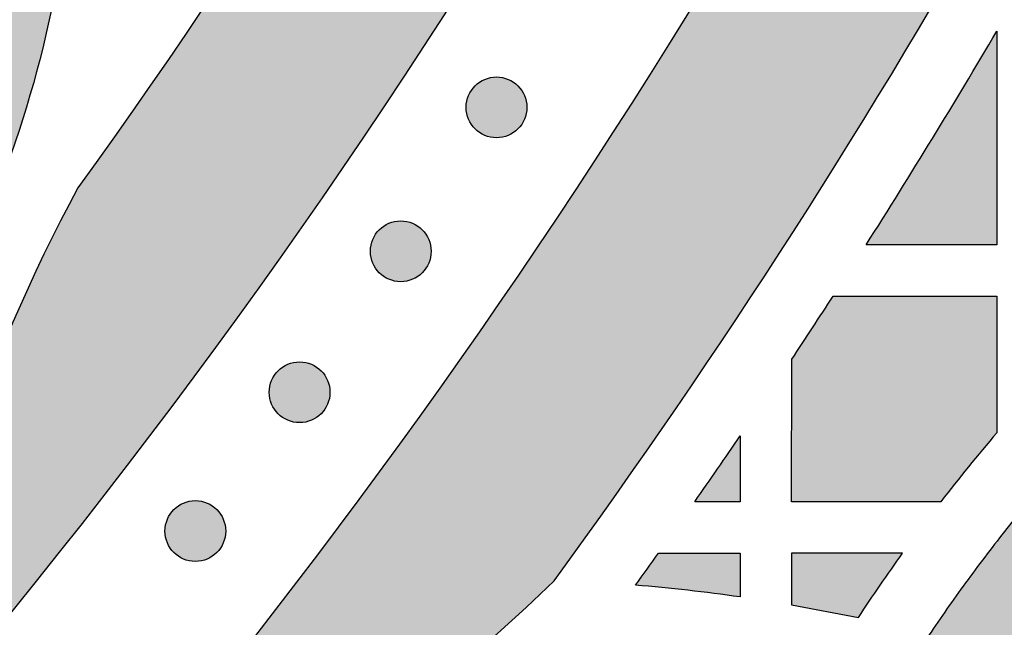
# Model space of a CAD drawing. Header units: millimetres. Extents: x -3873 to -97, y 912 to 4165.
# Tile 214 of 656: x -3027 to -2970, y 1211 to 1247. Entities that reach past the tile are written whole.
import ezdxf

# ---------------------------------------------------------------- set-up
doc = ezdxf.new("R2010")
doc.units = ezdxf.units.MM
doc.layers.add('pattern', color=7, linetype='Continuous', true_color=0x000000)

msp = doc.modelspace()

# ---------------------------------------------------------------- hatches: boundary and pattern name
at = {"layer": 'pattern'}
for points in [[(-2952.738, 1455.281), (-2952.84, 1448.097), (-2953.08, 1440.896), (-2953.459, 1433.682), (-2953.978, 1426.459), (-2954.638, 1419.231), (-2955.439, 1412.002), (-2956.382, 1404.776), (-2957.467, 1397.558), (-2958.694, 1390.351), (-2960.063, 1383.16), (-2961.574, 1375.989), (-2963.225, 1368.841), (-2965.018, 1361.722), (-2966.95, 1354.635), (-2969.021, 1347.585), (-2971.231, 1340.575), (-2973.577, 1333.61), (-2976.058, 1326.693), (-2978.673, 1319.829), (-2981.42, 1313.021), (-2984.297, 1306.273), (-2987.303, 1299.589), (-2990.435, 1292.973), (-2993.69, 1286.427), (-2997.067, 1279.956), (-3000.564, 1273.563), (-3004.176, 1267.25), (-3007.902, 1261.022), (-3011.739, 1254.88), (-3015.684, 1248.828), (-3019.734, 1242.869), (-3023.885, 1237.005), (-3024.897, 1235.091), (-3025.867, 1233.15), (-3026.794, 1231.185), (-3027.676, 1229.197), (-3028.514, 1227.186), (-3029.306, 1225.156), (-3030.052, 1223.106), (-3030.75, 1221.04), (-3031.401, 1218.958), (-3032.003, 1216.862), (-3032.557, 1214.754), (-3033.062, 1212.635), (-3033.518, 1210.508), (-3033.925, 1208.373), (-3034.282, 1206.234), (-3034.589, 1204.09), (-3029.181, 1210.512), (-3023.895, 1217.074), (-3018.736, 1223.772), (-3013.708, 1230.602), (-3008.817, 1237.561), (-3004.067, 1244.645), (-2999.462, 1251.85), (-2995.008, 1259.171), (-2990.709, 1266.603), (-2986.569, 1274.142), (-2982.59, 1281.782), (-2978.778, 1289.518), (-2975.136, 1297.345), (-2971.666, 1305.257), (-2968.371, 1313.249), (-2965.255, 1321.314), (-2962.32, 1329.446), (-2959.567, 1337.64), (-2956.999, 1345.889), (-2954.617, 1354.187), (-2952.422, 1362.527), (-2950.416, 1370.904), (-2948.599, 1379.311), (-2946.972, 1387.741), (-2945.534, 1396.189), (-2944.286, 1404.648), (-2943.227, 1413.111), (-2942.357, 1421.573), (-2941.674, 1430.027), (-2941.178, 1438.467), (-2940.866, 1446.887), (-2940.738, 1455.282)], [(-2929.758, 1428.419), (-2930.401, 1420.543), (-2931.202, 1412.659), (-2932.162, 1404.769), (-2933.282, 1396.88), (-2934.563, 1388.995), (-2936.004, 1381.12), (-2937.606, 1373.26), (-2939.369, 1365.419), (-2941.292, 1357.602), (-2943.375, 1349.815), (-2945.618, 1342.062), (-2948.02, 1334.347), (-2950.579, 1326.677), (-2953.295, 1319.055), (-2956.165, 1311.487), (-2959.189, 1303.977), (-2962.364, 1296.53), (-2965.689, 1289.15), (-2969.161, 1281.841), (-2972.778, 1274.609), (-2976.537, 1267.458), (-2980.436, 1260.391), (-2984.472, 1253.413), (-2988.642, 1246.527), (-2992.942, 1239.738), (-2997.37, 1233.049), (-3001.922, 1226.463), (-3006.594, 1219.984), (-3011.383, 1213.615), (-3016.285, 1207.36), (-3021.297, 1201.22), (-3026.413, 1195.198), (-3024.311, 1195.964), (-3022.224, 1196.789), (-3020.157, 1197.673), (-3018.111, 1198.616), (-3016.088, 1199.616), (-3014.092, 1200.673), (-3012.124, 1201.785), (-3010.187, 1202.952), (-3008.283, 1204.173), (-3006.414, 1205.445), (-3004.583, 1206.767), (-3002.791, 1208.137), (-3001.04, 1209.555), (-2999.332, 1211.017), (-2997.668, 1212.523), (-2996.051, 1214.069), (-2988.979, 1224.053), (-2982.186, 1234.274), (-2975.684, 1244.722), (-2969.483, 1255.384), (-2963.595, 1266.247), (-2958.027, 1277.296), (-2952.79, 1288.518), (-2947.89, 1299.898), (-2943.335, 1311.42), (-2939.13, 1323.068), (-2935.281, 1334.827), (-2931.792, 1346.681), (-2928.665, 1358.612), (-2925.903, 1370.604), (-2923.506, 1382.64), (-2921.475, 1394.705), (-2921.561, 1396.876), (-2921.705, 1399.05), (-2921.908, 1401.223), (-2922.169, 1403.394), (-2922.49, 1405.561), (-2922.868, 1407.72), (-2923.305, 1409.87), (-2923.8, 1412.008), (-2924.352, 1414.132), (-2924.961, 1416.24), (-2925.626, 1418.329), (-2926.347, 1420.397), (-2927.121, 1422.442), (-2927.949, 1424.462), (-2928.828, 1426.455)], [(-3126.696, 1298.494), (-3125.289, 1298.844), (-3123.889, 1299.234), (-3122.497, 1299.665), (-3121.115, 1300.135), (-3119.745, 1300.645), (-3118.388, 1301.194), (-3117.046, 1301.782), (-3115.72, 1302.408), (-3114.413, 1303.071), (-3113.125, 1303.77), (-3111.859, 1304.504), (-3110.616, 1305.274), (-3109.396, 1306.076), (-3108.202, 1306.911), (-3107.035, 1307.777), (-3105.895, 1308.673), (-3103.164, 1309.299), (-3100.41, 1309.85), (-3097.635, 1310.326), (-3094.842, 1310.725), (-3092.035, 1311.047), (-3089.217, 1311.291), (-3086.39, 1311.456), (-3083.559, 1311.541), (-3080.727, 1311.548), (-3077.897, 1311.476), (-3075.072, 1311.324), (-3072.256, 1311.094), (-3069.452, 1310.786), (-3066.663, 1310.401), (-3063.892, 1309.94), (-3061.142, 1309.404), (-3059.469, 1309.03), (-3057.806, 1308.612), (-3056.155, 1308.149), (-3054.517, 1307.643), (-3053.371, 1307.253), (-3052.229, 1306.829), (-3051.093, 1306.368), (-3049.964, 1305.873), (-3048.844, 1305.341), (-3047.735, 1304.775), (-3046.639, 1304.174), (-3045.556, 1303.538), (-3044.488, 1302.867), (-3043.438, 1302.163), (-3042.407, 1301.426), (-3041.395, 1300.657), (-3040.406, 1299.857), (-3039.439, 1299.026), (-3038.497, 1298.165), (-3037.581, 1297.277), (-3036.693, 1296.361), (-3035.832, 1295.419), (-3035.001, 1294.453), (-3034.2, 1293.463), (-3033.431, 1292.452), (-3032.694, 1291.421), (-3031.99, 1290.371), (-3031.319, 1289.303), (-3030.683, 1288.221), (-3030.081, 1287.124), (-3029.515, 1286.015), (-3028.983, 1284.895), (-3028.487, 1283.767), (-3028.027, 1282.631), (-3027.602, 1281.489), (-3027.213, 1280.342), (-3026.795, 1279.005), (-3026.406, 1277.655), (-3026.045, 1276.291), (-3025.713, 1274.915), (-3025.411, 1273.529), (-3025.139, 1272.132), (-3024.897, 1270.726), (-3024.686, 1269.312), (-3024.506, 1267.89), (-3024.357, 1266.463), (-3024.241, 1265.03), (-3024.156, 1263.593), (-3024.104, 1262.154), (-3024.084, 1260.712), (-3024.096, 1259.269), (-3024.14, 1257.827), (-3024.217, 1256.386), (-3024.326, 1254.948), (-3024.468, 1253.513), (-3024.641, 1252.083), (-3024.846, 1250.658), (-3025.083, 1249.241), (-3025.351, 1247.831), (-3025.65, 1246.429), (-3025.979, 1245.038), (-3026.339, 1243.657), (-3026.727, 1242.288), (-3027.145, 1240.932), (-3027.592, 1239.589), (-3028.066, 1238.261), (-3028.568, 1236.948), (-3029.096, 1235.65), (-3030.383, 1232.954), (-3031.591, 1230.215), (-3032.715, 1227.439), (-3033.756, 1224.629), (-3034.711, 1221.788), (-3035.58, 1218.922), (-3036.36, 1216.033), (-3037.052, 1213.125), (-3037.322, 1214.341), (-3037.616, 1215.553), (-3037.934, 1216.761), (-3038.275, 1217.963), (-3038.639, 1219.16), (-3039.026, 1220.35), (-3039.435, 1221.532), (-3039.868, 1222.707), (-3040.323, 1223.874), (-3040.8, 1225.031), (-3041.298, 1226.179), (-3041.819, 1227.316), (-3042.36, 1228.442), (-3042.923, 1229.557), (-3043.506, 1230.66), (-3044.109, 1231.749), (-3043.129, 1233.547), (-3042.204, 1235.378), (-3041.336, 1237.238), (-3040.527, 1239.125), (-3039.777, 1241.037), (-3039.088, 1242.971), (-3038.46, 1244.923), (-3037.895, 1246.891), (-3037.66, 1247.792), (-3037.441, 1248.699), (-3037.237, 1249.612), (-3037.049, 1250.531), (-3036.878, 1251.455), (-3036.723, 1252.383), (-3036.584, 1253.315), (-3036.462, 1254.252), (-3036.357, 1255.191), (-3036.269, 1256.133), (-3036.198, 1257.078), (-3036.144, 1258.024), (-3036.107, 1258.972), (-3036.087, 1259.921), (-3036.084, 1260.871), (-3036.099, 1261.82), (-3036.131, 1262.77), (-3036.18, 1263.718), (-3036.247, 1264.665), (-3036.33, 1265.61), (-3036.431, 1266.552), (-3036.549, 1267.492), (-3036.683, 1268.429), (-3036.835, 1269.362), (-3037.002, 1270.291), (-3037.187, 1271.216), (-3037.387, 1272.135), (-3037.604, 1273.049), (-3037.837, 1273.958), (-3038.085, 1274.86), (-3038.349, 1275.755), (-3038.628, 1276.643), (-3038.908, 1277.466), (-3039.213, 1278.285), (-3039.543, 1279.1), (-3039.898, 1279.909), (-3040.28, 1280.712), (-3040.686, 1281.508), (-3041.118, 1282.295), (-3041.574, 1283.071), (-3042.055, 1283.837), (-3042.56, 1284.59), (-3043.089, 1285.33), (-3043.641, 1286.055), (-3044.215, 1286.765), (-3044.811, 1287.458), (-3045.428, 1288.134), (-3046.066, 1288.791), (-3046.723, 1289.428), (-3047.399, 1290.045), (-3048.092, 1290.641), (-3048.802, 1291.216), (-3049.527, 1291.767), (-3050.267, 1292.296), (-3051.02, 1292.801), (-3051.786, 1293.282), (-3052.563, 1293.738), (-3053.35, 1294.169), (-3054.145, 1294.576), (-3054.948, 1294.957), (-3055.758, 1295.312), (-3056.573, 1295.642), (-3057.392, 1295.947), (-3058.214, 1296.226), (-3059.103, 1296.505), (-3059.998, 1296.769), (-3060.9, 1297.017), (-3061.809, 1297.25), (-3062.723, 1297.467), (-3063.642, 1297.667), (-3064.567, 1297.851), (-3065.496, 1298.019), (-3066.429, 1298.17), (-3067.366, 1298.304), (-3068.306, 1298.422), (-3069.249, 1298.522), (-3070.194, 1298.606), (-3071.14, 1298.672), (-3072.089, 1298.721), (-3073.038, 1298.753), (-3073.987, 1298.768), (-3074.937, 1298.765), (-3075.886, 1298.745), (-3076.834, 1298.708), (-3077.78, 1298.654), (-3078.725, 1298.582), (-3079.667, 1298.494), (-3080.607, 1298.389), (-3081.543, 1298.267), (-3082.475, 1298.128), (-3083.403, 1297.973), (-3084.327, 1297.801), (-3085.246, 1297.613), (-3086.159, 1297.41), (-3087.066, 1297.19), (-3087.967, 1296.955), (-3089.937, 1296.389), (-3091.891, 1295.76), (-3093.826, 1295.07), (-3095.739, 1294.319), (-3097.628, 1293.508), (-3099.489, 1292.639), (-3101.321, 1291.713), (-3103.12, 1290.731), (-3104.472, 1291.496), (-3105.846, 1292.228), (-3107.243, 1292.924), (-3108.659, 1293.585), (-3110.094, 1294.209), (-3111.547, 1294.796), (-3113.016, 1295.345), (-3114.499, 1295.855), (-3115.995, 1296.326), (-3117.502, 1296.757), (-3119.019, 1297.148), (-3120.545, 1297.498), (-3122.077, 1297.808), (-3123.614, 1298.078), (-3125.154, 1298.306)], [(-2969.307, 1195.651), (-2968.261, 1197.577), (-2967.166, 1199.482), (-2966.024, 1201.363), (-2964.835, 1203.219), (-2963.601, 1205.048), (-2962.322, 1206.849), (-2960.999, 1208.619), (-2959.634, 1210.357), (-2958.227, 1212.062), (-2956.78, 1213.732), (-2955.294, 1215.366), (-2953.771, 1216.962), (-2952.212, 1218.52), (-2950.618, 1220.037), (-2948.99, 1221.514), (-2947.332, 1222.948), (-2945.832, 1224.179), (-2944.296, 1225.371), (-2942.723, 1226.524), (-2941.116, 1227.634), (-2939.477, 1228.702), (-2937.807, 1229.725), (-2936.108, 1230.702), (-2934.381, 1231.633), (-2932.63, 1232.515), (-2930.856, 1233.348), (-2929.061, 1234.131), (-2927.247, 1234.863), (-2925.416, 1235.544), (-2923.57, 1236.173), (-2921.713, 1236.75), (-2919.845, 1237.274), (-2917.869, 1237.765), (-2915.871, 1238.193), (-2913.853, 1238.556), (-2911.819, 1238.854), (-2909.771, 1239.085), (-2907.714, 1239.248), (-2905.65, 1239.343), (-2903.583, 1239.37), (-2901.517, 1239.329), (-2899.454, 1239.219), (-2897.398, 1239.041), (-2895.352, 1238.796), (-2893.32, 1238.484), (-2891.305, 1238.107), (-2889.31, 1237.665), (-2887.337, 1237.16), (-2885.991, 1236.778), (-2884.649, 1236.368), (-2883.311, 1235.93), (-2881.979, 1235.464), (-2880.653, 1234.971), (-2879.334, 1234.45), (-2878.023, 1233.902), (-2876.722, 1233.327), (-2875.429, 1232.725), (-2874.148, 1232.096), (-2872.878, 1231.44), (-2871.62, 1230.758), (-2870.375, 1230.051), (-2869.144, 1229.318), (-2867.927, 1228.56), (-2866.726, 1227.778), (-2865.54, 1226.971), (-2864.372, 1226.141), (-2863.221, 1225.287), (-2862.088, 1224.411), (-2860.974, 1223.514), (-2859.879, 1222.594), (-2858.805, 1221.655), (-2857.751, 1220.695), (-2856.718, 1219.715), (-2855.707, 1218.717), (-2854.718, 1217.702), (-2853.751, 1216.668), (-2852.808, 1215.619), (-2851.888, 1214.553), (-2850.992, 1213.473), (-2850.12, 1212.378), (-2850.208, 1213.812), (-2850.332, 1215.247), (-2850.491, 1216.681), (-2850.685, 1218.112), (-2850.915, 1219.54), (-2851.18, 1220.963), (-2851.48, 1222.38), (-2851.816, 1223.79), (-2852.186, 1225.191), (-2852.59, 1226.582), (-2853.028, 1227.962), (-2853.5, 1229.329), (-2854.004, 1230.683), (-2854.541, 1232.022), (-2855.109, 1233.344), (-2855.709, 1234.65), (-2857.302, 1235.837), (-2858.927, 1236.988), (-2860.582, 1238.101), (-2862.266, 1239.176), (-2863.977, 1240.211), (-2865.714, 1241.205), (-2867.476, 1242.158), (-2869.26, 1243.068), (-2871.066, 1243.934), (-2872.892, 1244.757), (-2874.736, 1245.535), (-2876.597, 1246.267), (-2878.473, 1246.954), (-2880.362, 1247.595), (-2882.262, 1248.188), (-2884.172, 1248.735), (-2886.524, 1249.337), (-2888.902, 1249.864), (-2891.305, 1250.314), (-2893.728, 1250.686), (-2896.167, 1250.978), (-2898.618, 1251.19), (-2901.078, 1251.321), (-2903.541, 1251.37), (-2906.006, 1251.338), (-2908.466, 1251.224), (-2910.919, 1251.03), (-2913.36, 1250.754), (-2915.785, 1250.4), (-2918.191, 1249.967), (-2920.573, 1249.456), (-2922.929, 1248.871), (-2925.113, 1248.258), (-2927.285, 1247.584), (-2929.443, 1246.848), (-2931.584, 1246.052), (-2933.706, 1245.195), (-2935.805, 1244.28), (-2937.88, 1243.306), (-2939.928, 1242.274), (-2941.946, 1241.186), (-2943.933, 1240.043), (-2945.886, 1238.847), (-2947.803, 1237.598), (-2949.682, 1236.3), (-2951.521, 1234.952), (-2953.318, 1233.557), (-2955.072, 1232.118), (-2956.503, 1230.888), (-2957.912, 1229.631), (-2959.301, 1228.347), (-2960.666, 1227.036), (-2962.008, 1225.701), (-2963.327, 1224.34), (-2964.621, 1222.955), (-2965.889, 1221.546), (-2967.132, 1220.115), (-2968.348, 1218.661), (-2969.537, 1217.186), (-2970.698, 1215.69), (-2971.831, 1214.174), (-2972.935, 1212.639), (-2974.011, 1211.086), (-2975.056, 1209.515)], [(-2970.176, 1246.156), (-2970.175, 1233.681), (-2977.817, 1233.68), (-2973.942, 1239.885)], [(-3000.675, 1240.457), (-3000.647, 1240.429), (-3000.618, 1240.402), (-3000.588, 1240.375), (-3000.557, 1240.349), (-3000.526, 1240.323), (-3000.493, 1240.298), (-3000.46, 1240.273), (-3000.426, 1240.249), (-3000.391, 1240.226), (-3000.355, 1240.203), (-3000.319, 1240.181), (-3000.282, 1240.16), (-3000.244, 1240.139), (-3000.205, 1240.12), (-3000.165, 1240.101), (-3000.125, 1240.083), (-3000.085, 1240.066), (-3000.043, 1240.05), (-3000.001, 1240.035), (-2999.959, 1240.02), (-2999.916, 1240.007), (-2999.872, 1239.995), (-2999.828, 1239.984), (-2999.784, 1239.975), (-2999.74, 1239.966), (-2999.695, 1239.958), (-2999.649, 1239.952), (-2999.604, 1239.946), (-2999.558, 1239.942), (-2999.512, 1239.939), (-2999.467, 1239.938), (-2999.421, 1239.937), (-2999.375, 1239.938), (-2999.329, 1239.939), (-2999.283, 1239.942), (-2999.237, 1239.946), (-2999.192, 1239.952), (-2999.147, 1239.958), (-2999.102, 1239.966), (-2999.057, 1239.975), (-2999.013, 1239.984), (-2998.969, 1239.995), (-2998.925, 1240.007), (-2998.882, 1240.021), (-2998.84, 1240.035), (-2998.798, 1240.05), (-2998.757, 1240.066), (-2998.716, 1240.083), (-2998.676, 1240.101), (-2998.636, 1240.12), (-2998.598, 1240.139), (-2998.56, 1240.16), (-2998.522, 1240.181), (-2998.486, 1240.203), (-2998.45, 1240.226), (-2998.415, 1240.249), (-2998.381, 1240.273), (-2998.348, 1240.298), (-2998.315, 1240.323), (-2998.284, 1240.349), (-2998.253, 1240.375), (-2998.223, 1240.402), (-2998.194, 1240.429), (-2998.166, 1240.457), (-2998.138, 1240.485), (-2998.111, 1240.514), (-2998.085, 1240.544), (-2998.058, 1240.575), (-2998.033, 1240.606), (-2998.007, 1240.639), (-2997.983, 1240.672), (-2997.959, 1240.706), (-2997.935, 1240.741), (-2997.913, 1240.777), (-2997.891, 1240.813), (-2997.869, 1240.85), (-2997.849, 1240.888), (-2997.829, 1240.927), (-2997.81, 1240.967), (-2997.792, 1241.007), (-2997.775, 1241.047), (-2997.759, 1241.089), (-2997.744, 1241.131), (-2997.73, 1241.173), (-2997.717, 1241.216), (-2997.705, 1241.26), (-2997.694, 1241.304), (-2997.684, 1241.348), (-2997.675, 1241.392), (-2997.668, 1241.437), (-2997.661, 1241.483), (-2997.656, 1241.528), (-2997.652, 1241.574), (-2997.649, 1241.62), (-2997.647, 1241.665), (-2997.646, 1241.711), (-2997.647, 1241.757), (-2997.649, 1241.803), (-2997.652, 1241.849), (-2997.656, 1241.895), (-2997.661, 1241.94), (-2997.668, 1241.985), (-2997.675, 1242.03), (-2997.684, 1242.075), (-2997.694, 1242.119), (-2997.705, 1242.163), (-2997.717, 1242.207), (-2997.73, 1242.25), (-2997.744, 1242.292), (-2997.759, 1242.334), (-2997.775, 1242.375), (-2997.792, 1242.416), (-2997.81, 1242.456), (-2997.829, 1242.496), (-2997.849, 1242.534), (-2997.869, 1242.572), (-2997.891, 1242.61), (-2997.913, 1242.646), (-2997.935, 1242.682), (-2997.959, 1242.717), (-2997.983, 1242.751), (-2998.008, 1242.784), (-2998.033, 1242.817), (-2998.059, 1242.848), (-2998.085, 1242.879), (-2998.112, 1242.909), (-2998.139, 1242.938), (-2998.166, 1242.966), (-2998.194, 1242.993), (-2998.223, 1243.021), (-2998.253, 1243.047), (-2998.284, 1243.074), (-2998.316, 1243.099), (-2998.348, 1243.125), (-2998.381, 1243.149), (-2998.415, 1243.173), (-2998.45, 1243.197), (-2998.486, 1243.219), (-2998.523, 1243.241), (-2998.56, 1243.263), (-2998.598, 1243.283), (-2998.637, 1243.303), (-2998.676, 1243.322), (-2998.716, 1243.34), (-2998.757, 1243.357), (-2998.798, 1243.373), (-2998.84, 1243.388), (-2998.883, 1243.402), (-2998.926, 1243.415), (-2998.969, 1243.427), (-2999.013, 1243.438), (-2999.057, 1243.448), (-2999.102, 1243.457), (-2999.147, 1243.464), (-2999.192, 1243.471), (-2999.238, 1243.476), (-2999.283, 1243.48), (-2999.329, 1243.483), (-2999.375, 1243.485), (-2999.421, 1243.486), (-2999.467, 1243.485), (-2999.513, 1243.483), (-2999.558, 1243.48), (-2999.604, 1243.476), (-2999.65, 1243.471), (-2999.695, 1243.464), (-2999.74, 1243.457), (-2999.784, 1243.448), (-2999.829, 1243.438), (-2999.873, 1243.427), (-2999.916, 1243.415), (-2999.959, 1243.402), (-3000.002, 1243.388), (-3000.043, 1243.373), (-3000.085, 1243.357), (-3000.126, 1243.34), (-3000.166, 1243.322), (-3000.205, 1243.303), (-3000.244, 1243.283), (-3000.282, 1243.263), (-3000.319, 1243.241), (-3000.356, 1243.219), (-3000.391, 1243.197), (-3000.426, 1243.173), (-3000.46, 1243.149), (-3000.494, 1243.124), (-3000.526, 1243.099), (-3000.558, 1243.073), (-3000.588, 1243.047), (-3000.618, 1243.02), (-3000.647, 1242.993), (-3000.675, 1242.966), (-3000.703, 1242.938), (-3000.73, 1242.909), (-3000.757, 1242.879), (-3000.783, 1242.848), (-3000.809, 1242.816), (-3000.834, 1242.784), (-3000.859, 1242.751), (-3000.883, 1242.716), (-3000.906, 1242.682), (-3000.929, 1242.646), (-3000.951, 1242.609), (-3000.972, 1242.572), (-3000.993, 1242.534), (-3001.012, 1242.495), (-3001.031, 1242.456), (-3001.049, 1242.416), (-3001.066, 1242.375), (-3001.082, 1242.334), (-3001.097, 1242.292), (-3001.111, 1242.249), (-3001.125, 1242.206), (-3001.137, 1242.163), (-3001.148, 1242.119), (-3001.157, 1242.075), (-3001.166, 1242.03), (-3001.174, 1241.985), (-3001.18, 1241.94), (-3001.186, 1241.894), (-3001.19, 1241.849), (-3001.193, 1241.803), (-3001.194, 1241.757), (-3001.195, 1241.711), (-3001.194, 1241.665), (-3001.193, 1241.619), (-3001.19, 1241.573), (-3001.186, 1241.528), (-3001.18, 1241.482), (-3001.174, 1241.437), (-3001.166, 1241.392), (-3001.157, 1241.348), (-3001.147, 1241.303), (-3001.137, 1241.259), (-3001.124, 1241.216), (-3001.111, 1241.173), (-3001.097, 1241.13), (-3001.082, 1241.088), (-3001.066, 1241.047), (-3001.049, 1241.006), (-3001.031, 1240.966), (-3001.012, 1240.927), (-3000.993, 1240.888), (-3000.972, 1240.85), (-3000.951, 1240.813), (-3000.929, 1240.776), (-3000.906, 1240.741), (-3000.883, 1240.706), (-3000.859, 1240.672), (-3000.834, 1240.638), (-3000.809, 1240.606), (-3000.783, 1240.574), (-3000.757, 1240.544), (-3000.73, 1240.514), (-3000.703, 1240.485)], [(-3006.274, 1232.05), (-3006.246, 1232.022), (-3006.217, 1231.995), (-3006.187, 1231.968), (-3006.156, 1231.942), (-3006.124, 1231.916), (-3006.092, 1231.891), (-3006.059, 1231.866), (-3006.025, 1231.842), (-3005.99, 1231.819), (-3005.954, 1231.796), (-3005.917, 1231.774), (-3005.88, 1231.753), (-3005.842, 1231.733), (-3005.803, 1231.713), (-3005.764, 1231.694), (-3005.724, 1231.676), (-3005.683, 1231.659), (-3005.642, 1231.643), (-3005.6, 1231.628), (-3005.557, 1231.614), (-3005.514, 1231.601), (-3005.471, 1231.589), (-3005.427, 1231.578), (-3005.383, 1231.568), (-3005.338, 1231.559), (-3005.293, 1231.551), (-3005.248, 1231.545), (-3005.202, 1231.54), (-3005.157, 1231.536), (-3005.111, 1231.533), (-3005.065, 1231.531), (-3005.019, 1231.53), (-3004.973, 1231.531), (-3004.927, 1231.533), (-3004.882, 1231.536), (-3004.836, 1231.54), (-3004.791, 1231.545), (-3004.745, 1231.551), (-3004.7, 1231.559), (-3004.656, 1231.568), (-3004.611, 1231.578), (-3004.567, 1231.589), (-3004.524, 1231.601), (-3004.481, 1231.614), (-3004.439, 1231.628), (-3004.397, 1231.643), (-3004.355, 1231.659), (-3004.315, 1231.676), (-3004.274, 1231.694), (-3004.235, 1231.713), (-3004.196, 1231.733), (-3004.158, 1231.753), (-3004.121, 1231.774), (-3004.084, 1231.796), (-3004.049, 1231.819), (-3004.014, 1231.843), (-3003.98, 1231.867), (-3003.946, 1231.891), (-3003.914, 1231.917), (-3003.882, 1231.942), (-3003.852, 1231.969), (-3003.822, 1231.995), (-3003.793, 1232.022), (-3003.765, 1232.05), (-3003.737, 1232.078), (-3003.71, 1232.107), (-3003.683, 1232.137), (-3003.657, 1232.168), (-3003.631, 1232.199), (-3003.606, 1232.232), (-3003.581, 1232.265), (-3003.557, 1232.299), (-3003.534, 1232.334), (-3003.511, 1232.37), (-3003.489, 1232.406), (-3003.468, 1232.444), (-3003.447, 1232.482), (-3003.428, 1232.52), (-3003.409, 1232.56), (-3003.391, 1232.6), (-3003.374, 1232.641), (-3003.358, 1232.682), (-3003.343, 1232.724), (-3003.329, 1232.766), (-3003.316, 1232.809), (-3003.303, 1232.853), (-3003.293, 1232.897), (-3003.283, 1232.941), (-3003.274, 1232.986), (-3003.266, 1233.031), (-3003.26, 1233.076), (-3003.255, 1233.121), (-3003.25, 1233.167), (-3003.247, 1233.213), (-3003.246, 1233.259), (-3003.245, 1233.305), (-3003.246, 1233.351), (-3003.247, 1233.396), (-3003.25, 1233.442), (-3003.255, 1233.488), (-3003.26, 1233.533), (-3003.266, 1233.579), (-3003.274, 1233.624), (-3003.283, 1233.668), (-3003.293, 1233.712), (-3003.304, 1233.756), (-3003.316, 1233.8), (-3003.329, 1233.843), (-3003.343, 1233.885), (-3003.358, 1233.927), (-3003.374, 1233.969), (-3003.391, 1234.009), (-3003.409, 1234.049), (-3003.428, 1234.089), (-3003.448, 1234.128), (-3003.468, 1234.166), (-3003.489, 1234.203), (-3003.511, 1234.239), (-3003.534, 1234.275), (-3003.557, 1234.31), (-3003.582, 1234.344), (-3003.606, 1234.377), (-3003.631, 1234.41), (-3003.657, 1234.441), (-3003.683, 1234.472), (-3003.71, 1234.502), (-3003.737, 1234.531), (-3003.765, 1234.559), (-3003.793, 1234.587), (-3003.822, 1234.614), (-3003.852, 1234.641), (-3003.883, 1234.667), (-3003.914, 1234.693), (-3003.947, 1234.718), (-3003.98, 1234.742), (-3004.014, 1234.767), (-3004.049, 1234.79), (-3004.085, 1234.813), (-3004.121, 1234.835), (-3004.159, 1234.856), (-3004.197, 1234.876), (-3004.235, 1234.896), (-3004.275, 1234.915), (-3004.315, 1234.933), (-3004.356, 1234.95), (-3004.397, 1234.966), (-3004.439, 1234.981), (-3004.481, 1234.995), (-3004.524, 1235.008), (-3004.568, 1235.02), (-3004.612, 1235.031), (-3004.656, 1235.041), (-3004.701, 1235.05), (-3004.746, 1235.058), (-3004.791, 1235.064), (-3004.836, 1235.069), (-3004.882, 1235.073), (-3004.928, 1235.076), (-3004.974, 1235.078), (-3005.02, 1235.079), (-3005.065, 1235.078), (-3005.111, 1235.076), (-3005.157, 1235.073), (-3005.203, 1235.069), (-3005.248, 1235.064), (-3005.293, 1235.057), (-3005.338, 1235.05), (-3005.383, 1235.041), (-3005.427, 1235.031), (-3005.471, 1235.02), (-3005.515, 1235.008), (-3005.558, 1234.995), (-3005.6, 1234.981), (-3005.642, 1234.966), (-3005.683, 1234.95), (-3005.724, 1234.933), (-3005.764, 1234.915), (-3005.804, 1234.896), (-3005.842, 1234.876), (-3005.88, 1234.856), (-3005.918, 1234.835), (-3005.954, 1234.813), (-3005.99, 1234.79), (-3006.025, 1234.766), (-3006.059, 1234.742), (-3006.092, 1234.718), (-3006.125, 1234.692), (-3006.156, 1234.667), (-3006.187, 1234.64), (-3006.217, 1234.614), (-3006.246, 1234.587), (-3006.274, 1234.559), (-3006.302, 1234.531), (-3006.329, 1234.502), (-3006.355, 1234.472), (-3006.382, 1234.441), (-3006.407, 1234.41), (-3006.433, 1234.377), (-3006.457, 1234.344), (-3006.481, 1234.31), (-3006.505, 1234.275), (-3006.528, 1234.239), (-3006.55, 1234.203), (-3006.571, 1234.165), (-3006.591, 1234.127), (-3006.611, 1234.089), (-3006.63, 1234.049), (-3006.648, 1234.009), (-3006.665, 1233.968), (-3006.681, 1233.927), (-3006.696, 1233.885), (-3006.71, 1233.843), (-3006.723, 1233.8), (-3006.735, 1233.756), (-3006.746, 1233.712), (-3006.756, 1233.668), (-3006.765, 1233.623), (-3006.772, 1233.578), (-3006.779, 1233.533), (-3006.784, 1233.488), (-3006.788, 1233.442), (-3006.791, 1233.396), (-3006.793, 1233.35), (-3006.794, 1233.304), (-3006.793, 1233.258), (-3006.791, 1233.213), (-3006.788, 1233.167), (-3006.784, 1233.121), (-3006.779, 1233.076), (-3006.772, 1233.03), (-3006.765, 1232.985), (-3006.756, 1232.941), (-3006.746, 1232.896), (-3006.735, 1232.853), (-3006.723, 1232.809), (-3006.71, 1232.766), (-3006.696, 1232.724), (-3006.681, 1232.682), (-3006.665, 1232.64), (-3006.648, 1232.6), (-3006.63, 1232.56), (-3006.611, 1232.52), (-3006.591, 1232.481), (-3006.571, 1232.443), (-3006.549, 1232.406), (-3006.527, 1232.37), (-3006.505, 1232.334), (-3006.481, 1232.299), (-3006.457, 1232.265), (-3006.433, 1232.232), (-3006.407, 1232.199), (-3006.382, 1232.168), (-3006.355, 1232.137), (-3006.329, 1232.107), (-3006.301, 1232.078)], [(-2970.174, 1222.712), (-2971.834, 1220.716), (-2973.445, 1218.681), (-2982.174, 1218.68), (-2982.164, 1226.999), (-2979.746, 1230.68), (-2970.175, 1230.681)], [(-3012.185, 1223.819), (-3012.156, 1223.791), (-3012.127, 1223.764), (-3012.098, 1223.737), (-3012.067, 1223.711), (-3012.035, 1223.685), (-3012.003, 1223.66), (-3011.969, 1223.635), (-3011.935, 1223.611), (-3011.9, 1223.588), (-3011.865, 1223.565), (-3011.828, 1223.543), (-3011.791, 1223.522), (-3011.753, 1223.501), (-3011.714, 1223.482), (-3011.675, 1223.463), (-3011.635, 1223.445), (-3011.594, 1223.428), (-3011.553, 1223.412), (-3011.511, 1223.397), (-3011.468, 1223.383), (-3011.425, 1223.369), (-3011.382, 1223.357), (-3011.338, 1223.346), (-3011.294, 1223.337), (-3011.249, 1223.328), (-3011.204, 1223.32), (-3011.159, 1223.314), (-3011.113, 1223.308), (-3011.068, 1223.304), (-3011.022, 1223.301), (-3010.976, 1223.3), (-3010.93, 1223.299), (-3010.884, 1223.3), (-3010.838, 1223.301), (-3010.792, 1223.304), (-3010.747, 1223.308), (-3010.701, 1223.314), (-3010.656, 1223.32), (-3010.611, 1223.328), (-3010.566, 1223.337), (-3010.522, 1223.347), (-3010.478, 1223.358), (-3010.435, 1223.37), (-3010.392, 1223.383), (-3010.349, 1223.397), (-3010.307, 1223.412), (-3010.266, 1223.428), (-3010.225, 1223.445), (-3010.185, 1223.463), (-3010.146, 1223.482), (-3010.107, 1223.501), (-3010.069, 1223.522), (-3010.032, 1223.543), (-3009.995, 1223.565), (-3009.959, 1223.588), (-3009.925, 1223.611), (-3009.89, 1223.635), (-3009.857, 1223.66), (-3009.825, 1223.685), (-3009.793, 1223.711), (-3009.762, 1223.737), (-3009.733, 1223.764), (-3009.704, 1223.791), (-3009.675, 1223.819), (-3009.648, 1223.847), (-3009.621, 1223.876), (-3009.594, 1223.906), (-3009.568, 1223.937), (-3009.542, 1223.968), (-3009.517, 1224.001), (-3009.492, 1224.034), (-3009.468, 1224.068), (-3009.445, 1224.103), (-3009.422, 1224.139), (-3009.4, 1224.175), (-3009.379, 1224.212), (-3009.358, 1224.25), (-3009.338, 1224.289), (-3009.32, 1224.329), (-3009.302, 1224.369), (-3009.285, 1224.409), (-3009.269, 1224.451), (-3009.253, 1224.493), (-3009.239, 1224.535), (-3009.226, 1224.578), (-3009.214, 1224.622), (-3009.203, 1224.666), (-3009.193, 1224.71), (-3009.185, 1224.755), (-3009.177, 1224.799), (-3009.171, 1224.845), (-3009.165, 1224.89), (-3009.161, 1224.936), (-3009.158, 1224.982), (-3009.156, 1225.028), (-3009.156, 1225.073), (-3009.156, 1225.119), (-3009.158, 1225.165), (-3009.161, 1225.211), (-3009.165, 1225.257), (-3009.171, 1225.302), (-3009.177, 1225.347), (-3009.185, 1225.392), (-3009.193, 1225.437), (-3009.203, 1225.481), (-3009.214, 1225.525), (-3009.226, 1225.569), (-3009.239, 1225.612), (-3009.254, 1225.654), (-3009.269, 1225.696), (-3009.285, 1225.737), (-3009.302, 1225.778), (-3009.32, 1225.818), (-3009.339, 1225.858), (-3009.358, 1225.896), (-3009.379, 1225.934), (-3009.4, 1225.972), (-3009.422, 1226.008), (-3009.445, 1226.044), (-3009.468, 1226.079), (-3009.492, 1226.113), (-3009.517, 1226.146), (-3009.542, 1226.179), (-3009.568, 1226.21), (-3009.594, 1226.241), (-3009.621, 1226.271), (-3009.648, 1226.3), (-3009.676, 1226.328), (-3009.704, 1226.356), (-3009.733, 1226.383), (-3009.763, 1226.409), (-3009.793, 1226.436), (-3009.825, 1226.461), (-3009.857, 1226.487), (-3009.891, 1226.511), (-3009.925, 1226.535), (-3009.96, 1226.559), (-3009.995, 1226.581), (-3010.032, 1226.603), (-3010.069, 1226.625), (-3010.107, 1226.645), (-3010.146, 1226.665), (-3010.185, 1226.684), (-3010.225, 1226.702), (-3010.266, 1226.719), (-3010.308, 1226.735), (-3010.35, 1226.75), (-3010.392, 1226.764), (-3010.435, 1226.777), (-3010.478, 1226.789), (-3010.522, 1226.8), (-3010.567, 1226.81), (-3010.611, 1226.819), (-3010.656, 1226.826), (-3010.702, 1226.833), (-3010.747, 1226.838), (-3010.793, 1226.842), (-3010.838, 1226.845), (-3010.884, 1226.847), (-3010.93, 1226.848), (-3010.976, 1226.847), (-3011.022, 1226.845), (-3011.068, 1226.842), (-3011.113, 1226.838), (-3011.159, 1226.833), (-3011.204, 1226.826), (-3011.249, 1226.819), (-3011.294, 1226.81), (-3011.338, 1226.8), (-3011.382, 1226.789), (-3011.425, 1226.777), (-3011.468, 1226.764), (-3011.511, 1226.75), (-3011.553, 1226.735), (-3011.594, 1226.719), (-3011.635, 1226.702), (-3011.675, 1226.684), (-3011.714, 1226.665), (-3011.753, 1226.645), (-3011.791, 1226.625), (-3011.828, 1226.603), (-3011.865, 1226.581), (-3011.901, 1226.559), (-3011.936, 1226.535), (-3011.97, 1226.511), (-3012.003, 1226.486), (-3012.035, 1226.461), (-3012.067, 1226.435), (-3012.098, 1226.409), (-3012.128, 1226.382), (-3012.157, 1226.355), (-3012.185, 1226.328), (-3012.212, 1226.3), (-3012.239, 1226.271), (-3012.266, 1226.241), (-3012.292, 1226.21), (-3012.318, 1226.178), (-3012.343, 1226.146), (-3012.368, 1226.113), (-3012.392, 1226.079), (-3012.416, 1226.044), (-3012.438, 1226.008), (-3012.46, 1225.971), (-3012.482, 1225.934), (-3012.502, 1225.896), (-3012.522, 1225.857), (-3012.541, 1225.818), (-3012.558, 1225.778), (-3012.576, 1225.737), (-3012.592, 1225.696), (-3012.607, 1225.654), (-3012.621, 1225.611), (-3012.634, 1225.568), (-3012.646, 1225.525), (-3012.657, 1225.481), (-3012.667, 1225.437), (-3012.676, 1225.392), (-3012.683, 1225.347), (-3012.69, 1225.302), (-3012.695, 1225.256), (-3012.699, 1225.211), (-3012.702, 1225.165), (-3012.704, 1225.119), (-3012.704, 1225.073), (-3012.704, 1225.027), (-3012.702, 1224.981), (-3012.699, 1224.936), (-3012.695, 1224.89), (-3012.69, 1224.844), (-3012.683, 1224.799), (-3012.675, 1224.754), (-3012.667, 1224.71), (-3012.657, 1224.665), (-3012.646, 1224.621), (-3012.634, 1224.578), (-3012.621, 1224.535), (-3012.607, 1224.492), (-3012.591, 1224.451), (-3012.575, 1224.409), (-3012.558, 1224.368), (-3012.54, 1224.328), (-3012.522, 1224.289), (-3012.502, 1224.25), (-3012.481, 1224.212), (-3012.46, 1224.175), (-3012.438, 1224.138), (-3012.415, 1224.103), (-3012.392, 1224.068), (-3012.368, 1224.034), (-3012.343, 1224), (-3012.318, 1223.968), (-3012.292, 1223.936), (-3012.266, 1223.906), (-3012.239, 1223.876), (-3012.212, 1223.847)], [(-2987.836, 1218.68), (-2985.174, 1222.53), (-2985.174, 1218.68)], [(-3018.28, 1215.714), (-3018.252, 1215.686), (-3018.223, 1215.659), (-3018.193, 1215.632), (-3018.163, 1215.606), (-3018.131, 1215.58), (-3018.098, 1215.555), (-3018.065, 1215.531), (-3018.031, 1215.507), (-3017.996, 1215.483), (-3017.96, 1215.46), (-3017.924, 1215.438), (-3017.887, 1215.417), (-3017.849, 1215.397), (-3017.81, 1215.377), (-3017.771, 1215.358), (-3017.73, 1215.34), (-3017.69, 1215.323), (-3017.648, 1215.307), (-3017.606, 1215.292), (-3017.564, 1215.278), (-3017.521, 1215.265), (-3017.477, 1215.253), (-3017.434, 1215.242), (-3017.389, 1215.232), (-3017.345, 1215.223), (-3017.3, 1215.216), (-3017.254, 1215.209), (-3017.209, 1215.204), (-3017.163, 1215.2), (-3017.118, 1215.197), (-3017.072, 1215.195), (-3017.026, 1215.194), (-3016.98, 1215.195), (-3016.934, 1215.197), (-3016.888, 1215.2), (-3016.842, 1215.204), (-3016.797, 1215.209), (-3016.752, 1215.216), (-3016.707, 1215.223), (-3016.662, 1215.232), (-3016.618, 1215.242), (-3016.574, 1215.253), (-3016.53, 1215.265), (-3016.487, 1215.278), (-3016.445, 1215.292), (-3016.403, 1215.307), (-3016.362, 1215.323), (-3016.321, 1215.34), (-3016.281, 1215.358), (-3016.241, 1215.377), (-3016.203, 1215.397), (-3016.165, 1215.417), (-3016.127, 1215.439), (-3016.091, 1215.461), (-3016.055, 1215.483), (-3016.02, 1215.507), (-3015.986, 1215.531), (-3015.953, 1215.555), (-3015.921, 1215.581), (-3015.889, 1215.606), (-3015.858, 1215.633), (-3015.828, 1215.659), (-3015.799, 1215.687), (-3015.771, 1215.714), (-3015.744, 1215.742), (-3015.716, 1215.771), (-3015.69, 1215.801), (-3015.663, 1215.832), (-3015.638, 1215.863), (-3015.612, 1215.896), (-3015.588, 1215.929), (-3015.564, 1215.963), (-3015.54, 1215.998), (-3015.518, 1216.034), (-3015.496, 1216.07), (-3015.474, 1216.108), (-3015.454, 1216.146), (-3015.434, 1216.184), (-3015.415, 1216.224), (-3015.397, 1216.264), (-3015.38, 1216.305), (-3015.364, 1216.346), (-3015.349, 1216.388), (-3015.335, 1216.43), (-3015.322, 1216.473), (-3015.31, 1216.517), (-3015.299, 1216.561), (-3015.289, 1216.605), (-3015.28, 1216.65), (-3015.273, 1216.695), (-3015.266, 1216.74), (-3015.261, 1216.785), (-3015.257, 1216.831), (-3015.254, 1216.877), (-3015.252, 1216.923), (-3015.252, 1216.969), (-3015.252, 1217.015), (-3015.254, 1217.061), (-3015.257, 1217.106), (-3015.261, 1217.152), (-3015.266, 1217.197), (-3015.273, 1217.243), (-3015.28, 1217.288), (-3015.289, 1217.332), (-3015.299, 1217.377), (-3015.31, 1217.42), (-3015.322, 1217.464), (-3015.335, 1217.507), (-3015.349, 1217.549), (-3015.364, 1217.591), (-3015.381, 1217.633), (-3015.398, 1217.673), (-3015.415, 1217.714), (-3015.434, 1217.753), (-3015.454, 1217.792), (-3015.475, 1217.83), (-3015.496, 1217.867), (-3015.518, 1217.903), (-3015.541, 1217.939), (-3015.564, 1217.974), (-3015.588, 1218.008), (-3015.613, 1218.041), (-3015.638, 1218.074), (-3015.664, 1218.106), (-3015.69, 1218.136), (-3015.717, 1218.166), (-3015.744, 1218.195), (-3015.771, 1218.223), (-3015.799, 1218.251), (-3015.829, 1218.278), (-3015.858, 1218.305), (-3015.889, 1218.331), (-3015.921, 1218.357), (-3015.953, 1218.382), (-3015.986, 1218.407), (-3016.021, 1218.431), (-3016.056, 1218.454), (-3016.091, 1218.477), (-3016.128, 1218.499), (-3016.165, 1218.52), (-3016.203, 1218.541), (-3016.242, 1218.56), (-3016.281, 1218.579), (-3016.321, 1218.597), (-3016.362, 1218.614), (-3016.403, 1218.63), (-3016.445, 1218.645), (-3016.488, 1218.659), (-3016.531, 1218.672), (-3016.574, 1218.684), (-3016.618, 1218.695), (-3016.662, 1218.705), (-3016.707, 1218.714), (-3016.752, 1218.722), (-3016.797, 1218.728), (-3016.843, 1218.733), (-3016.888, 1218.738), (-3016.934, 1218.741), (-3016.98, 1218.742), (-3017.026, 1218.743), (-3017.072, 1218.742), (-3017.118, 1218.74), (-3017.164, 1218.738), (-3017.209, 1218.733), (-3017.255, 1218.728), (-3017.3, 1218.722), (-3017.345, 1218.714), (-3017.39, 1218.705), (-3017.434, 1218.695), (-3017.478, 1218.684), (-3017.521, 1218.672), (-3017.564, 1218.659), (-3017.607, 1218.645), (-3017.649, 1218.63), (-3017.69, 1218.614), (-3017.731, 1218.597), (-3017.771, 1218.579), (-3017.81, 1218.56), (-3017.849, 1218.54), (-3017.887, 1218.52), (-3017.924, 1218.499), (-3017.961, 1218.477), (-3017.996, 1218.454), (-3018.031, 1218.43), (-3018.065, 1218.406), (-3018.099, 1218.382), (-3018.131, 1218.357), (-3018.163, 1218.331), (-3018.194, 1218.305), (-3018.223, 1218.278), (-3018.252, 1218.251), (-3018.281, 1218.223), (-3018.308, 1218.195), (-3018.335, 1218.166), (-3018.362, 1218.136), (-3018.388, 1218.105), (-3018.414, 1218.074), (-3018.439, 1218.041), (-3018.464, 1218.008), (-3018.488, 1217.974), (-3018.511, 1217.939), (-3018.534, 1217.903), (-3018.556, 1217.867), (-3018.577, 1217.829), (-3018.598, 1217.791), (-3018.617, 1217.753), (-3018.636, 1217.713), (-3018.654, 1217.673), (-3018.671, 1217.632), (-3018.687, 1217.591), (-3018.702, 1217.549), (-3018.717, 1217.507), (-3018.73, 1217.464), (-3018.742, 1217.42), (-3018.753, 1217.376), (-3018.763, 1217.332), (-3018.771, 1217.287), (-3018.779, 1217.242), (-3018.785, 1217.197), (-3018.791, 1217.152), (-3018.795, 1217.106), (-3018.798, 1217.06), (-3018.8, 1217.014), (-3018.8, 1216.968), (-3018.8, 1216.923), (-3018.798, 1216.877), (-3018.795, 1216.831), (-3018.791, 1216.785), (-3018.785, 1216.74), (-3018.779, 1216.694), (-3018.771, 1216.65), (-3018.762, 1216.605), (-3018.753, 1216.561), (-3018.742, 1216.517), (-3018.73, 1216.473), (-3018.716, 1216.43), (-3018.702, 1216.388), (-3018.687, 1216.346), (-3018.671, 1216.304), (-3018.654, 1216.264), (-3018.636, 1216.224), (-3018.617, 1216.184), (-3018.598, 1216.145), (-3018.577, 1216.107), (-3018.556, 1216.07), (-3018.534, 1216.034), (-3018.511, 1215.998), (-3018.488, 1215.963), (-3018.464, 1215.929), (-3018.439, 1215.896), (-3018.414, 1215.863), (-3018.388, 1215.832), (-3018.362, 1215.801), (-3018.335, 1215.771), (-3018.308, 1215.742)], [(-2985.182, 1213.119), (-2988.233, 1213.509), (-2991.294, 1213.812), (-2989.955, 1215.679), (-2985.174, 1215.68)], [(-2975.68, 1215.68), (-2982.173, 1215.68), (-2982.173, 1212.664), (-2978.261, 1211.922), (-2976.991, 1213.815)]]:
    msp.add_hatch(color=256, dxfattribs=at).paths.add_polyline_path(points, flags=0)

# ---------------------------------------------------------------- linework, layer by layer
for points in [[(-2970.176, 1246.156), (-2970.175, 1233.681), (-2977.817, 1233.68)], [(-2979.746, 1230.68), (-2970.175, 1230.681), (-2970.174, 1222.712)], [(-2973.445, 1218.681), (-2982.174, 1218.68), (-2982.164, 1226.999)], [(-2985.174, 1222.53), (-2985.174, 1218.68), (-2987.836, 1218.68)], [(-2989.955, 1215.679), (-2985.174, 1215.68), (-2985.182, 1213.119)], [(-2975.68, 1215.68), (-2982.173, 1215.68), (-2982.173, 1212.664), (-2978.261, 1211.922)]]:
    msp.add_lwpolyline(points, dxfattribs=at)
for centre in [(-2999.421, 1241.711), (-3005.019, 1233.304), (-3010.93, 1225.073), (-3017.026, 1216.969)]:
    msp.add_circle(centre, 1.774, dxfattribs=at)
for centre, radius, start, end in [((-3328.434, 1457.006), 387.7, 319.28107, 359.74518), ((-3328.434, 1457.006), 411.7, 323.83713, 351.29627), ((-3328.434, 1457.006), 415.7, 327.5049, 329.52145), ((-2940.485, 1191.686), 94.918, 151.48021, 172.49057), ((-3328.434, 1457.006), 415.7, 326.4063, 327.01324), ((-3328.434, 1457.006), 415.7, 325.01842, 325.66359), ((-2888.095, 1152.765), 107.841, 139.56258, 142.32097), ((-3328.423, 1456.998), 415.686, 324.19541, 324.51209), ((-3053.312, 1272.338), 81.695, 289.22395, 314.50013), ((-3000.432, 1105.892), 108.306, 81.906, 85.16052)]:
    msp.add_arc(centre, radius, start, end, dxfattribs=at)
at = {"layer": 'pattern', "extrusion": (0, 0, -1)}
for centre, radius, start, end in [((3328.434, 1457.006), 375.7, 180.2631, 215.84366), ((3328.434, 1457.006), 399.7, 184.10139, 220.92045), ((3088.349, 1260.533), 64.266, 162.04653, 202.77909), ((2888.095, 1152.765), 107.841, 33.26865, 35.69115)]:
    msp.add_arc(centre, radius, start, end, dxfattribs=at)
at = {"layer": 'pattern'}
msp.add_rational_spline([(-2855.709, 1234.65), (-2868.567, 1244.468), (-2884.172, 1248.735), (-2903.532, 1254.029), (-2922.929, 1248.871), (-2940.878, 1244.098), (-2955.072, 1232.118), (-2966.723, 1222.284), (-2975.056, 1209.515)], [1, 0.981507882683, 1, 0.965508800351, 1, 0.975776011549, 1, 0.989391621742, 1], degree=2, knots=[132.735037, 132.735037, 132.735037, 164.690282, 164.690282, 203.898715, 203.898715, 240.441296, 240.441296, 270.718866, 270.718866, 270.718866], dxfattribs=at)

doc.saveas('drawing.dxf')
